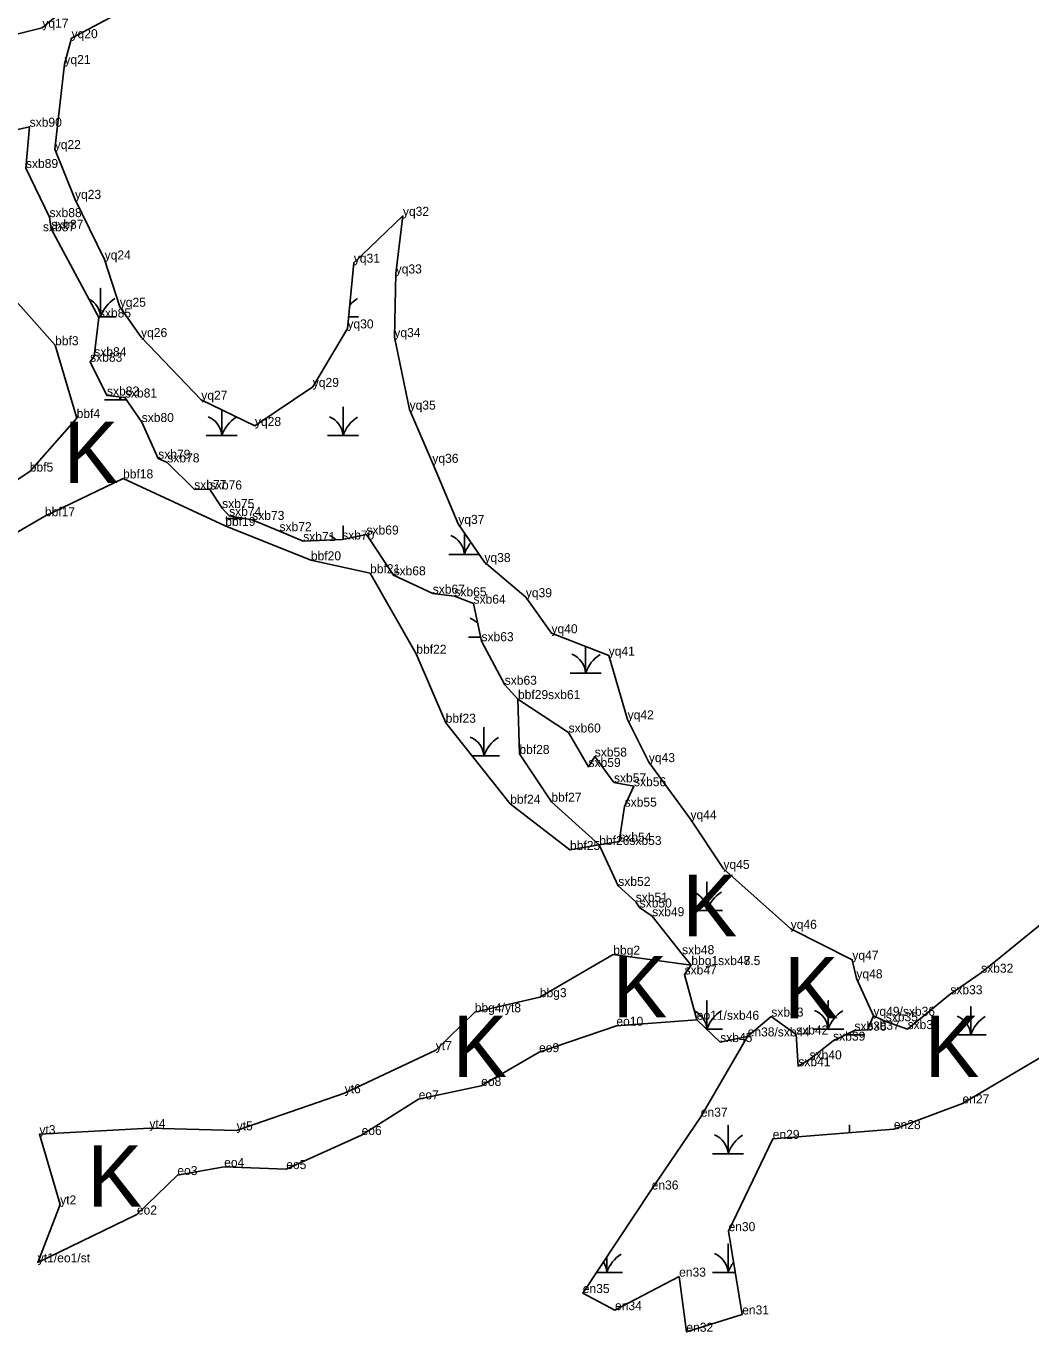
# Model space of a CAD drawing. Extents: x 2072529 to 2268796, y 436423 to 470406.
# Drawn here: x 2247027 to 2247584, y 439259 to 439982 of the extents above; entities that cross this region are included whole.
import ezdxf

# ---------------------------------------------------------------- set-up
doc = ezdxf.new("R2010")
doc.units = 0
for name, color, linetype in [('Exist Environmental Wetland Boundary Cogo Comment', 7, 'Continuous'), ('Exist Environmental Wetland Boundary Cogo Point CELL', 7, 'Continuous'), ('Exist Hydro Jurisdictional Stream or Body of Water NEU Mitigable Cogo Comment', 7, 'Continuous'), ('Old_Level_20', 7, 'Continuous'), ('Old_Level_52', 7, 'Continuous')]:
    doc.layers.add(name, color=color, linetype=linetype)

msp = doc.modelspace()

# ---------------------------------------------------------------- linework, layer by layer
at = {"layer": 'Exist Environmental Wetland Boundary Cogo Point CELL'}
for points in [[(2247067.26, 439821.03), (2247068.32, 439821.03), (2247068.32, 439836.81), (2247068.32, 439821.03), (2247076.92, 439821.03)], [(2247205.86, 439821.03), (2247211.42, 439821.03)], [(2247070.57, 439775.12), (2247079.17, 439775.12), (2247079.17, 439776.65)], [(2247079.17, 439776.65), (2247079.17, 439775.12), (2247082.72, 439775.12)], [(2247126.97, 439755.23), (2247135.57, 439755.23), (2247135.57, 439769.56)], [(2247135.57, 439769.56), (2247135.57, 439755.23), (2247144.17, 439755.23)], [(2247194.22, 439755.23), (2247202.82, 439755.23), (2247202.82, 439771.01), (2247202.82, 439755.23), (2247211.42, 439755.23)], [(2247137.82, 439709.32), (2247146.42, 439709.32), (2247146.42, 439709.55)], [(2247146.42, 439709.55), (2247146.42, 439709.32), (2247147.77, 439709.32)], [(2247202.82, 439697.76), (2247202.82, 439705.21), (2247202.82, 439697.76)], [(2247261.47, 439689.43), (2247270.07, 439689.43), (2247270.07, 439701.36)], [(2247270.07, 439701.36), (2247270.07, 439689.43), (2247278.27, 439689.43)], [(2247272.32, 439643.52), (2247279.1, 439643.52)], [(2247328.72, 439623.63), (2247337.32, 439623.63), (2247337.32, 439638.29)], [(2247337.32, 439638.29), (2247337.32, 439623.63), (2247345.92, 439623.63)], [(2247274.39, 439577.72), (2247280.92, 439577.72), (2247280.92, 439593.5), (2247280.92, 439577.72), (2247289.52, 439577.72)], [(2247395.97, 439492.03), (2247404.57, 439492.03), (2247404.57, 439507.81), (2247404.57, 439492.03), (2247413.17, 439492.03)], [(2247404.46, 439426.23), (2247404.57, 439426.23), (2247404.57, 439442.01), (2247404.57, 439426.23), (2247413.17, 439426.23)], [(2247463.22, 439426.23), (2247471.82, 439426.23), (2247471.82, 439442.01), (2247471.82, 439426.23), (2247480.42, 439426.23)], [(2247542.23, 439423.07), (2247550.83, 439423.07), (2247550.83, 439438.85), (2247550.83, 439423.07), (2247559.43, 439423.07)], [(2247481.21, 439423.07), (2247483.58, 439423.07), (2247483.58, 439424.19)], [(2247483.58, 439424.19), (2247483.58, 439423.07), (2247492.18, 439423.07)], [(2247407.73, 439357.27), (2247416.33, 439357.27), (2247416.33, 439373.05), (2247416.33, 439357.27), (2247424.93, 439357.27)], [(2247483.58, 439368.91), (2247483.58, 439373.05), (2247483.58, 439368.91)], [(2247407.73, 439291.47), (2247416.33, 439291.47), (2247416.33, 439307.25), (2247416.33, 439291.47), (2247420.3, 439291.47)], [(2247343.34, 439291.47), (2247349.08, 439291.47), (2247349.08, 439300.1)], [(2247349.08, 439300.1), (2247349.08, 439291.47), (2247357.68, 439291.47)]]:
    msp.add_lwpolyline(points, dxfattribs=at)
for centre, radius, start, end in [((2247056.05, 439820.14), 12.3, 4.14034, 61.45825), ((2247086.56, 439814.97), 19.22, 122.12745, 161.62219), ((2247221.06, 439814.97), 19.22, 122.12745, 139.29127), ((2247066.91, 439774.23), 12.3, 4.14034, 11.47003), ((2247097.42, 439769.06), 19.22, 156.92407, 161.62219), ((2247123.3, 439754.34), 12.3, 4.14034, 67.53497), ((2247153.81, 439749.17), 19.22, 122.12745, 161.62219), ((2247190.55, 439754.34), 12.3, 4.14034, 67.53497), ((2247221.06, 439749.17), 19.22, 122.12745, 161.62219), ((2247134.16, 439708.43), 12.3, 4.14034, 5.24925), ((2247164.67, 439703.26), 19.22, 160.92732, 161.62219), ((2247190.55, 439688.54), 12.3, 46.86005, 67.53497), ((2247221.06, 439683.37), 19.22, 122.12745, 124.1554), ((2247257.8, 439688.54), 12.3, 4.14034, 67.53497), ((2247288.31, 439683.37), 19.22, 139.09432, 161.62219), ((2247268.66, 439642.63), 12.3, 44.36034, 67.53497), ((2247325.05, 439622.74), 12.3, 4.14034, 67.53497), ((2247355.56, 439617.57), 19.22, 122.12745, 161.62219), ((2247268.66, 439576.83), 12.3, 4.14034, 67.53497), ((2247299.17, 439571.66), 19.22, 122.12745, 161.62219), ((2247392.3, 439491.14), 12.3, 4.14034, 67.53497), ((2247422.81, 439485.97), 19.22, 122.12745, 161.62219), ((2247392.3, 439425.34), 12.3, 4.14034, 64.53775), ((2247422.81, 439420.17), 19.22, 122.12745, 161.62219), ((2247459.55, 439425.34), 12.3, 4.14034, 67.53497), ((2247490.06, 439420.17), 19.22, 122.12745, 161.62219), ((2247538.56, 439422.18), 12.3, 4.14034, 67.53497), ((2247569.07, 439417.01), 19.22, 122.12745, 161.62219), ((2247471.31, 439422.18), 12.3, 4.14034, 9.14524), ((2247501.82, 439417.01), 19.22, 157.26259, 161.62219), ((2247404.06, 439356.38), 12.3, 4.14034, 67.53497), ((2247434.57, 439351.21), 19.22, 122.12745, 161.62219), ((2247367.32, 439285.41), 19.22, 122.12745, 161.62219), ((2247404.06, 439290.58), 12.3, 4.14034, 67.53497), ((2247336.81, 439290.58), 12.3, 4.14034, 32.69148), ((2247434.57, 439285.41), 19.22, 142.30406, 161.62219)]:
    msp.add_arc(centre, radius, start, end, dxfattribs=at)
at = {"layer": 'Old_Level_20'}
for p, q in [((2247036.07, 439981.26), (2247036.07, 439981.26)), ((2247052.26, 439975.5), (2247052.26, 439975.5)), ((2247048.31, 439961.13), (2247048.31, 439961.13)), ((2247029.04, 439926.42), (2247029.04, 439926.42)), ((2247042.94, 439914.04), (2247042.94, 439914.04)), ((2247054.18, 439886.44), (2247054.18, 439886.44)), ((2247236, 439877.04), (2247236, 439877.04)), ((2247040.04, 439876.32), (2247040.04, 439876.32)), ((2247041.02, 439869.85), (2247041.02, 439869.85)), ((2247036.42, 439868.49), (2247036.42, 439868.49)), ((2247070.61, 439852.85), (2247070.61, 439852.85)), ((2247208.78, 439851.06), (2247208.78, 439851.06)), ((2247231.99, 439845.1), (2247231.99, 439845.1)), ((2247079.01, 439826.66), (2247079.01, 439826.66)), ((2247067.43, 439820.71), (2247067.43, 439820.71)), ((2247205.24, 439814.66), (2247205.24, 439814.66)), ((2247043.14, 439805.32), (2247043.14, 439805.32)), ((2247090.8, 439809.83), (2247090.8, 439809.83)), ((2247231.25, 439809.83), (2247231.25, 439809.83)), ((2247064.88, 439799.22), (2247064.88, 439799.22)), ((2247062.56, 439796.17), (2247062.56, 439796.17)), ((2247071.91, 439777.44), (2247071.91, 439777.44)), ((2247081.87, 439776.36), (2247081.87, 439776.36)), ((2247186.02, 439782.21), (2247186.02, 439782.21)), ((2247124.2, 439775.11), (2247124.2, 439775.11)), ((2247239.7, 439769.66), (2247239.7, 439769.66)), ((2247055.11, 439765), (2247055.11, 439765)), ((2247091.17, 439762.77), (2247091.17, 439762.77)), ((2247153.95, 439760.59), (2247153.95, 439760.59)), ((2247100.33, 439742.48), (2247100.33, 439742.48)), ((2247105.37, 439740.4), (2247105.37, 439740.4)), ((2247252.32, 439740.15), (2247252.32, 439740.15)), ((2247029.08, 439735.3), (2247029.08, 439735.3)), ((2247080.82, 439731.5), (2247080.82, 439731.5)), ((2247120.3, 439725.55), (2247120.3, 439725.55)), ((2247128.96, 439725.38), (2247128.96, 439725.38)), ((2247037.51, 439710.57), (2247037.51, 439710.57)), ((2247135.78, 439715.12), (2247135.78, 439715.12)), ((2247139.63, 439710.74), (2247139.63, 439710.74)), ((2247137.5, 439705.17), (2247137.5, 439705.17)), ((2247152.44, 439708.51), (2247152.44, 439708.51)), ((2247266.69, 439706.28), (2247266.69, 439706.28)), ((2247167.57, 439702.28), (2247167.57, 439702.28)), ((2247180.71, 439696.8), (2247180.71, 439696.8)), ((2247202.31, 439697.65), (2247202.31, 439697.65)), ((2247215.81, 439700.41), (2247215.81, 439700.41)), ((2247184.98, 439686.13), (2247184.98, 439686.13)), ((2247281.21, 439685.16), (2247281.21, 439685.16)), ((2247217.79, 439678.96), (2247217.79, 439678.96)), ((2247230.8, 439677.82), (2247230.8, 439677.82)), ((2247252.53, 439667.66), (2247252.53, 439667.66)), ((2247264.53, 439666.19), (2247264.53, 439666.19)), ((2247275.13, 439662.11), (2247275.13, 439662.11)), ((2247304.15, 439665.69), (2247304.15, 439665.69)), ((2247318.38, 439645.69), (2247318.38, 439645.69)), ((2247279.57, 439641.3), (2247279.57, 439641.3)), ((2247243.44, 439634.36), (2247243.44, 439634.36)), ((2247350.09, 439633.3), (2247350.09, 439633.3)), ((2247292.44, 439617.17), (2247292.44, 439617.17)), ((2247299.8, 439609.22), (2247299.8, 439609.22)), ((2247299.8, 439609.22), (2247299.8, 439609.22)), ((2247259.71, 439596.12), (2247259.71, 439596.12)), ((2247360.61, 439598), (2247360.61, 439598)), ((2247327.85, 439590.71), (2247327.85, 439590.71)), ((2247300.57, 439578.8), (2247300.57, 439578.8)), ((2247342.36, 439577.35), (2247342.36, 439577.35)), ((2247372.36, 439574.3), (2247372.36, 439574.3)), ((2247338.9, 439571.59), (2247338.9, 439571.59)), ((2247353.02, 439563.05), (2247353.02, 439563.05)), ((2247364.12, 439560.93), (2247364.12, 439560.93)), ((2247318.31, 439552.35), (2247318.31, 439552.35)), ((2247295.51, 439551.23), (2247295.51, 439551.23)), ((2247358.94, 439549.62), (2247358.94, 439549.62)), ((2247395.45, 439542.63), (2247395.45, 439542.63)), ((2247355.95, 439530.27), (2247355.95, 439530.27)), ((2247328.64, 439525.62), (2247328.64, 439525.62)), ((2247344.84, 439528.39), (2247344.84, 439528.39)), ((2247344.84, 439528.39), (2247344.84, 439528.39)), ((2247413.72, 439515.12), (2247413.72, 439515.12)), ((2247355.41, 439505.68), (2247355.41, 439505.68)), ((2247365.09, 439496.95), (2247365.09, 439496.95)), ((2247367.26, 439493.73), (2247367.26, 439493.73)), ((2247374.21, 439488.89), (2247374.21, 439488.89)), ((2247451.01, 439481.89), (2247451.01, 439481.89)), ((2247352.63, 439467.59), (2247352.63, 439467.59)), ((2247390.81, 439467.83), (2247390.81, 439467.83)), ((2247485.18, 439464.77), (2247485.18, 439464.77)), ((2247395.91, 439461.8), (2247395.91, 439461.8)), ((2247395.91, 439461.8), (2247395.91, 439461.8)), ((2247556.6, 439457.58), (2247556.6, 439457.58)), ((2247392.18, 439456.62), (2247392.18, 439456.62)), ((2247487.44, 439454.45), (2247487.44, 439454.45)), ((2247311.9, 439444.02), (2247311.9, 439444.02)), ((2247539.52, 439445.63), (2247539.52, 439445.63)), ((2247275.84, 439435.69), (2247275.84, 439435.69)), ((2247398.93, 439431.48), (2247398.93, 439431.48)), ((2247398.93, 439431.48), (2247398.93, 439431.48)), ((2247440.26, 439433.26), (2247440.26, 439433.26)), ((2247496.86, 439433.69), (2247496.86, 439433.69)), ((2247496.86, 439433.69), (2247496.86, 439433.69)), ((2247503.7, 439430.63), (2247503.7, 439430.63)), ((2247354.35, 439428.18), (2247354.35, 439428.18)), ((2247427.15, 439422.28), (2247427.15, 439422.28)), ((2247427.15, 439422.28), (2247427.15, 439422.28)), ((2247454.03, 439423.34), (2247454.03, 439423.34)), ((2247486.35, 439425.51), (2247486.35, 439425.51)), ((2247493.63, 439425.97), (2247493.63, 439425.97)), ((2247515.81, 439426.34), (2247515.81, 439426.34)), ((2247254.22, 439414.66), (2247254.22, 439414.66)), ((2247411.94, 439419.14), (2247411.94, 439419.14)), ((2247474.55, 439419.91), (2247474.55, 439419.91)), ((2247311.49, 439413.52), (2247311.49, 439413.52)), ((2247461.46, 439409.54), (2247461.46, 439409.54)), ((2247455.24, 439405.77), (2247455.24, 439405.77)), ((2247279.39, 439394.84), (2247279.39, 439394.84)), ((2247203.7, 439390.76), (2247203.7, 439390.76)), ((2247244.73, 439387.42), (2247244.73, 439387.42)), ((2247546.26, 439385.16), (2247546.26, 439385.16)), ((2247401.16, 439377.8), (2247401.16, 439377.8)), ((2247095.45, 439371.46), (2247095.45, 439371.46)), ((2247508.21, 439370.9), (2247508.21, 439370.9)), ((2247034.46, 439368.09), (2247034.46, 439368.09)), ((2247143.81, 439370.23), (2247143.81, 439370.23)), ((2247213.09, 439367.64), (2247213.09, 439367.64)), ((2247441.03, 439365.47), (2247441.03, 439365.47)), ((2247136.9, 439349.96), (2247136.9, 439349.96)), ((2247171.31, 439348.75), (2247171.31, 439348.75)), ((2247110.95, 439345.45), (2247110.95, 439345.45)), ((2247373.91, 439337.42), (2247373.91, 439337.42)), ((2247045.97, 439329.17), (2247045.97, 439329.17)), ((2247088.49, 439323.58), (2247088.49, 439323.58)), ((2247416.53, 439314.36), (2247416.53, 439314.36)), ((2247033.54, 439297.07), (2247033.54, 439297.07)), ((2247389.14, 439289.16), (2247389.14, 439289.16)), ((2247335.73, 439280.04), (2247335.73, 439280.04)), ((2247353.58, 439270.56), (2247353.58, 439270.56)), ((2247424.12, 439268.2), (2247424.12, 439268.2)), ((2247393.17, 439258.6), (2247393.17, 439258.6))]:
    msp.add_line(p, q, dxfattribs=at)
for points in [[(2246982.43, 439986.07), (2247003.93, 439973.25), (2247036.07, 439981.26), (2247073.81, 440012.79)], [(2247077.1, 439988.66), (2247052.26, 439975.5), (2247048.31, 439961.13), (2247042.94, 439914.04), (2247054.18, 439886.44), (2247070.61, 439852.85), (2247079.01, 439826.66), (2247090.8, 439809.83), (2247124.2, 439775.11), (2247153.95, 439760.59), (2247186.02, 439782.21), (2247205.24, 439814.66), (2247208.78, 439851.06), (2247236, 439877.04), (2247231.99, 439845.1), (2247231.25, 439809.83), (2247239.7, 439769.66), (2247252.32, 439740.15), (2247266.69, 439706.28), (2247281.21, 439685.16), (2247304.15, 439665.69), (2247318.38, 439645.69), (2247350.09, 439633.3), (2247360.61, 439598), (2247372.36, 439574.3), (2247395.45, 439542.63), (2247413.72, 439515.12), (2247451.01, 439481.89), (2247485.18, 439464.77), (2247487.44, 439454.45), (2247496.86, 439433.69)], [(2247012.36, 439839.92), (2247043.14, 439805.32), (2247055.11, 439765), (2247029.08, 439735.3), (2246988.35, 439708.4)], [(2246999.29, 439688.44), (2247037.51, 439710.57), (2247080.82, 439731.5), (2247137.5, 439705.17), (2247184.98, 439686.13), (2247217.79, 439678.96), (2247243.44, 439634.36), (2247259.71, 439596.12), (2247295.51, 439551.23), (2247328.64, 439525.62), (2247344.84, 439528.39), (2247318.31, 439552.35), (2247300.57, 439578.8), (2247299.8, 439609.22)], [(2247395.91, 439461.8), (2247352.63, 439467.59), (2247311.9, 439444.02), (2247275.84, 439435.69), (2247254.22, 439414.66), (2247203.7, 439390.76), (2247143.81, 439370.23), (2247095.45, 439371.46), (2247034.46, 439368.09), (2247045.97, 439329.17), (2247033.54, 439297.07), (2247088.49, 439323.58), (2247110.95, 439345.45), (2247136.9, 439349.96), (2247171.31, 439348.75), (2247213.09, 439367.64), (2247244.73, 439387.42), (2247279.39, 439394.84), (2247311.49, 439413.52), (2247354.35, 439428.18), (2247398.93, 439431.48)], [(2247427.15, 439422.28), (2247401.16, 439377.8), (2247373.91, 439337.42), (2247335.73, 439280.04), (2247353.58, 439270.56), (2247389.14, 439289.16), (2247393.17, 439258.6), (2247424.12, 439268.2), (2247416.53, 439314.36), (2247441.03, 439365.47), (2247508.21, 439370.9), (2247546.26, 439385.16), (2247597.57, 439415.41)]]:
    msp.add_lwpolyline(points, dxfattribs=at)
at = {"layer": 'Old_Level_52'}
for points in [[(2247004.36, 439920.91), (2247029.04, 439926.42), (2247026.98, 439903.54), (2247040.04, 439876.32), (2247041.02, 439869.85), (2247067.43, 439820.71), (2247064.88, 439799.22), (2247062.56, 439796.17), (2247071.91, 439777.44), (2247081.87, 439776.36), (2247091.17, 439762.77), (2247100.33, 439742.48), (2247105.37, 439740.4), (2247120.3, 439725.55), (2247128.96, 439725.38), (2247135.78, 439715.12), (2247139.63, 439710.74), (2247152.44, 439708.51), (2247167.57, 439702.28), (2247180.71, 439696.8), (2247202.31, 439697.65), (2247215.81, 439700.41), (2247230.8, 439677.82), (2247252.53, 439667.66), (2247264.53, 439666.19), (2247275.13, 439662.11), (2247279.57, 439641.3), (2247292.44, 439617.17), (2247299.8, 439609.22), (2247327.85, 439590.71)], [(2247327.85, 439590.71), (2247338.9, 439571.59), (2247342.36, 439577.35), (2247353.02, 439563.05), (2247364.12, 439560.93), (2247358.94, 439549.62), (2247355.95, 439530.27), (2247344.84, 439528.39), (2247355.41, 439505.68), (2247365.09, 439496.95), (2247367.26, 439493.73), (2247374.21, 439488.89), (2247390.81, 439467.83), (2247395.91, 439461.8), (2247392.18, 439456.62), (2247398.93, 439431.48), (2247411.94, 439419.14), (2247427.15, 439422.28), (2247440.26, 439433.26), (2247454.03, 439423.34), (2247455.24, 439405.77), (2247461.46, 439409.54), (2247474.55, 439419.91), (2247486.35, 439425.51), (2247493.63, 439425.97), (2247496.86, 439433.69), (2247503.7, 439430.63), (2247515.81, 439426.34), (2247539.52, 439445.63), (2247556.6, 439457.58), (2247594.29, 439488.19)]]:
    msp.add_lwpolyline(points, dxfattribs=at)

# ---------------------------------------------------------------- texts
at = {"layer": 'Exist Environmental Wetland Boundary Cogo Comment'}
for s, p in [('yq17', (2247036.07, 439981.26)), ('yq20', (2247052.26, 439975.5)), ('yq21', (2247048.31, 439961.13)), ('yq22', (2247042.94, 439914.04)), ('yq23', (2247054.18, 439886.44)), ('yq32', (2247236, 439877.04)), ('yq24', (2247070.61, 439852.85)), ('yq31', (2247208.78, 439851.06)), ('yq33', (2247231.99, 439845.1)), ('yq25', (2247079.01, 439826.66)), ('yq30', (2247205.24, 439814.66)), ('yq26', (2247090.8, 439809.83)), ('yq34', (2247231.25, 439809.83)), ('bbf3', (2247043.14, 439805.32)), ('yq29', (2247186.02, 439782.21)), ('yq27', (2247124.2, 439775.11)), ('bbf4', (2247055.11, 439765)), ('yq35', (2247239.7, 439769.66)), ('yq28', (2247153.95, 439760.59)), ('bbf5', (2247029.08, 439735.3)), ('yq36', (2247252.32, 439740.15)), ('bbf18', (2247080.82, 439731.5)), ('bbf17', (2247037.51, 439710.57)), ('yq37', (2247266.69, 439706.28)), ('bbf19', (2247137.5, 439705.17)), ('bbf20', (2247184.98, 439686.13)), ('yq38', (2247281.21, 439685.16)), ('bbf21', (2247217.79, 439678.96)), ('yq39', (2247304.15, 439665.69)), ('yq40', (2247318.38, 439645.69)), ('bbf22', (2247243.44, 439634.36)), ('yq41', (2247350.09, 439633.3)), ('yq42', (2247360.61, 439598)), ('bbf23', (2247259.71, 439596.12)), ('bbf28', (2247300.57, 439578.8)), ('yq43', (2247372.36, 439574.3)), ('bbf24', (2247295.51, 439551.23)), ('bbf27', (2247318.31, 439552.35)), ('yq44', (2247395.45, 439542.63)), ('bbf25', (2247328.64, 439525.62)), ('yq45', (2247413.72, 439515.12)), ('yq46', (2247451.01, 439481.89)), ('bbg2', (2247352.63, 439467.59)), ('yq47', (2247485.18, 439464.77)), ('yq48', (2247487.44, 439454.45)), ('bbg3', (2247311.9, 439444.02)), ('bbg4/yt8', (2247275.84, 439435.69)), ('eo10', (2247354.35, 439428.18)), ('yt7', (2247254.22, 439414.66)), ('eo9', (2247311.49, 439413.52)), ('eo8', (2247279.39, 439394.84)), ('yt6', (2247203.7, 439390.76)), ('eo7', (2247244.73, 439387.42)), ('en27', (2247546.26, 439385.16)), ('en37', (2247401.16, 439377.8)), ('yt3', (2247034.46, 439368.09)), ('yt4', (2247095.45, 439371.46)), ('yt5', (2247143.81, 439370.23)), ('eo6', (2247213.09, 439367.64)), ('en29', (2247441.03, 439365.47)), ('en28', (2247508.21, 439370.9)), ('eo3', (2247110.95, 439345.45)), ('eo4', (2247136.9, 439349.96)), ('eo5', (2247171.31, 439348.75)), ('en36', (2247373.91, 439337.42)), ('yt2', (2247045.97, 439329.17)), ('eo2', (2247088.49, 439323.58)), ('en30', (2247416.53, 439314.36)), ('yt1/eo1/st', (2247033.54, 439297.07)), ('en33', (2247389.14, 439289.16)), ('en35', (2247335.73, 439280.04)), ('en34', (2247353.58, 439270.56)), ('en31', (2247424.12, 439268.2)), ('en32', (2247393.17, 439258.6))]:
    msp.add_text(s, height=5, dxfattribs=at).set_placement(p)
at = {"layer": 'Exist Environmental Wetland Boundary Cogo Point CELL'}
for p in [(2247047.95, 439728.99), (2247390.96, 439477.83), (2247352.22, 439432.84), (2247447.19, 439432.22), (2247263.5, 439399.73), (2247525.29, 439399.73), (2247061.08, 439327.88)]:
    msp.add_text('K', height=34, dxfattribs=at).set_placement(p)
at = {"layer": 'Exist Hydro Jurisdictional Stream or Body of Water NEU Mitigable Cogo Comment'}
for s, p in [('sxb90', (2247029.04, 439926.42)), ('sxb89', (2247026.98, 439903.54)), ('sxb88', (2247040.04, 439876.32)), ('sxb87', (2247036.42, 439868.49)), ('sxb87', (2247041.02, 439869.85)), ('sxb85', (2247067.43, 439820.71)), ('sxb83', (2247062.56, 439796.17)), ('sxb84', (2247064.88, 439799.22)), ('sxb82', (2247071.91, 439777.44)), ('sxb81', (2247081.87, 439776.36)), ('sxb80', (2247091.17, 439762.77)), ('sxb79', (2247100.33, 439742.48)), ('sxb78', (2247105.37, 439740.4)), ('sxb77', (2247120.3, 439725.55)), ('sxb76', (2247128.96, 439725.38)), ('sxb75', (2247135.78, 439715.12)), ('sxb74', (2247139.63, 439710.74)), ('sxb73', (2247152.44, 439708.51)), ('sxb72', (2247167.57, 439702.28)), ('sxb69', (2247215.81, 439700.41)), ('sxb71', (2247180.71, 439696.8)), ('sxb70', (2247202.31, 439697.65)), ('sxb68', (2247230.8, 439677.82)), ('sxb67', (2247252.53, 439667.66)), ('sxb65', (2247264.53, 439666.19)), ('sxb64', (2247275.13, 439662.11)), ('sxb63', (2247279.57, 439641.3)), ('sxb63', (2247292.44, 439617.17)), ('bbf29sxb61', (2247299.8, 439609.22)), ('sxb60', (2247327.85, 439590.71)), ('sxb58', (2247342.36, 439577.35)), ('sxb59', (2247338.9, 439571.59)), ('sxb57', (2247353.02, 439563.05)), ('sxb56', (2247364.12, 439560.93)), ('sxb55', (2247358.94, 439549.62)), ('bbf26sxb53', (2247344.84, 439528.39)), ('sxb54', (2247355.95, 439530.27)), ('sxb52', (2247355.41, 439505.68)), ('sxb51', (2247365.09, 439496.95)), ('sxb50', (2247367.26, 439493.73)), ('sxb49', (2247374.21, 439488.89)), ('sxb48', (2247390.81, 439467.83)), ('bbg1sxb48.', (2247395.91, 439461.8)), ('bbg1sxb47.5', (2247395.91, 439461.8)), ('sxb47', (2247392.18, 439456.62)), ('sxb32', (2247556.6, 439457.58)), ('sxb33', (2247539.52, 439445.63)), ('eo11/sxb46', (2247398.93, 439431.48)), ('sxb43', (2247440.26, 439433.26)), ('yq49/sxb36', (2247496.86, 439433.69)), ('sxb35', (2247503.7, 439430.63)), ('sxb42', (2247454.03, 439423.34)), ('sxb38', (2247486.35, 439425.51)), ('sxb37', (2247493.63, 439425.97)), ('sxb34', (2247515.81, 439426.34)), ('sxb45', (2247411.94, 439419.14)), ('en38/sxb44', (2247427.15, 439422.28)), ('sxb39', (2247474.55, 439419.91)), ('sxb40', (2247461.46, 439409.54)), ('sxb41', (2247455.24, 439405.77))]:
    msp.add_text(s, height=5, dxfattribs=at).set_placement(p)

doc.saveas('drawing.dxf')
